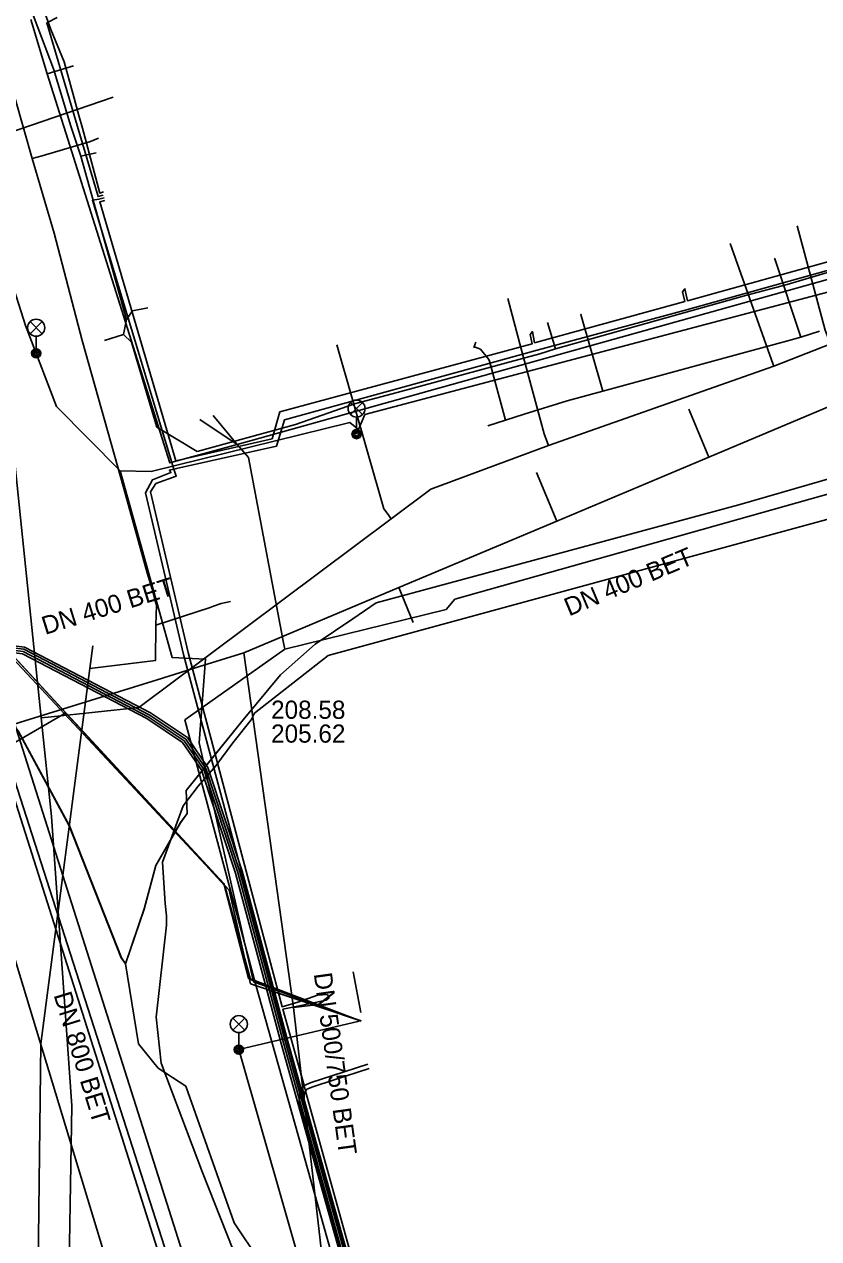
# Model space of a CAD drawing. Extents: x -595540 to -593988, y -1160850 to -1159202.
# Drawn here: x -595512.4 to -595477.5, y -1160240.3 to -1160186.8 of the extents above; entities that cross this region are included whole.
import ezdxf

# ---------------------------------------------------------------- set-up
doc = ezdxf.new("R2010")
doc.units = 0
for name, color, linetype in [('BVK-JEDNOTNA_popisy', 7, 'Continuous'), ('BVK-JEDNOTNA_trasa sítě', 7, 'Continuous'), ('BVK-VODOVOD_trasa sítě', 7, 'Continuous'), ('CETIN_kabel podzemní', 7, 'Continuous'), ('CETIN_kabel podzemní neprovozovaný', 7, 'Continuous'), ('CETIN_kabelovod', 7, 'Continuous'), ('DSP-SDEL-VODAFONE_kabel', 7, 'Continuous'), ('EON-NN_kabel', 7, 'Continuous'), ('EON-SDEL_kabel', 7, 'Continuous'), ('EON-VN_kabel', 7, 'Continuous'), ('INNOGY-NTL_trasa sítě', 7, 'Continuous'), ('INNOGY-STL_trasa sítě', 7, 'Continuous'), ('JEDNOTNA_trasa neprovozované sítě', 7, 'Continuous'), ('QUANTCOM_kabel', 7, 'Continuous'), ('TSB_kabel VO', 7, 'Continuous'), ('TSB_lampy VO', 7, 'Continuous')]:
    doc.layers.add(name, color=color, linetype=linetype)

msp = doc.modelspace()

# ---------------------------------------------------------------- linework, layer by layer
at = {"layer": 'BVK-JEDNOTNA_popisy'}
msp.add_line((-595501.581, -1160217.534), (-595501.581, -1160217.534), dxfattribs=at)
at = {"layer": 'BVK-JEDNOTNA_trasa sítě'}
for points in [[(-595467.756, -1160199.758), (-595469.474, -1160200.481), (-595470.451, -1160200.893), (-595473.778, -1160202.294), (-595474.727, -1160202.693), (-595475.796, -1160203.144), (-595482.321, -1160205.891), (-595489.004, -1160208.705), (-595495.961, -1160211.635), (-595502.779, -1160214.506)], [(-595502.779, -1160214.506), (-595504.78, -1160215.129), (-595506.59, -1160215.692), (-595512.412, -1160217.505), (-595515.893, -1160218.588)], [(-595502.779, -1160214.506), (-595500.6, -1160230.122), (-595496.91, -1160262.246)], [(-595501.932, -1160264.015), (-595515.017, -1160220.901), (-595515.893, -1160218.588)]]:
    msp.add_lwpolyline(points, dxfattribs=at)
at = {"layer": 'BVK-VODOVOD_trasa sítě'}
msp.add_line((-595511.7, -1160217.366), (-595511.24, -1160217.318), dxfattribs=at)
for points in [[(-595511.7, -1160217.366), (-595513.961, -1160195.642), (-595514.772, -1160192.124), (-595516.052, -1160186.573), (-595516.602, -1160184.188), (-595518.91, -1160174.175), (-595519.059, -1160173.529), (-595521.452, -1160170.03), (-595521.642, -1160169.757), (-595529.075, -1160158.883), (-595537.262, -1160146.913), (-595539.58, -1160143.525)], [(-595433.371, -1160188.474), (-595450.372, -1160192.941), (-595457.841, -1160195.098), (-595460.25, -1160195.793), (-595461.873, -1160196.262), (-595470.837, -1160198.85), (-595474.622, -1160199.943), (-595476.949, -1160200.901), (-595479.453, -1160201.882), (-595489.375, -1160205.387), (-595494.55, -1160207.296), (-595496.292, -1160208.601), (-595507.397, -1160216.918), (-595511.24, -1160217.318)], [(-595514.772, -1160192.124), (-595514.545, -1160192.072), (-595514.236, -1160192.001), (-595508.525, -1160190.053)], [(-595476.949, -1160200.901), (-595477.026, -1160200.714), (-595477.192, -1160200.305), (-595478.434, -1160195.711)], [(-595479.453, -1160201.882), (-595479.478, -1160201.811), (-595481.373, -1160196.489)], [(-595489.375, -1160205.387), (-595489.566, -1160204.871), (-595490.57, -1160201.123), (-595491.162, -1160198.913)], [(-595496.292, -1160208.601), (-595496.47, -1160208.364), (-595496.622, -1160208.161), (-595498.688, -1160200.952)], [(-595510.617, -1160283.473), (-595510.999, -1160272.546), (-595510.353, -1160234.441), (-595511.248, -1160221.712), (-595511.7, -1160217.366)]]:
    msp.add_lwpolyline(points, dxfattribs=at)
at = {"layer": 'CETIN_kabel podzemní'}
for points in [[(-595502.07, -1160293.44), (-595490.46, -1160289.89), (-595518.47, -1160202.74), (-595539.4, -1160161.52), (-595539.58, -1160161.248)], [(-595511.43, -1160189.02), (-595512.156, -1160186.627)], [(-595511.43, -1160189.02), (-595510.28, -1160188.67)], [(-595510.436, -1160192.178), (-595511.43, -1160189.02)], [(-595503.07, -1160205.33), (-595506.04, -1160206.15), (-595510.436, -1160192.178)], [(-595474.73, -1160197.42), (-595503.07, -1160205.33)], [(-595504.13, -1160204.06), (-595503.07, -1160205.33)], [(-595503.07, -1160205.33), (-595502.58, -1160205.91), (-595501.03, -1160214.07), (-595500.98, -1160214.34)], [(-595474.28, -1160206.73), (-595493.49, -1160212.14)], [(-595493.49, -1160212.14), (-595493.88, -1160212.6), (-595500.98, -1160214.34)], [(-595500.98, -1160214.34), (-595505.37, -1160217.46), (-595502.27, -1160229.07), (-595496.36, -1160250.07), (-595491.5, -1160268.7), (-595489.81, -1160279.33), (-595488.63, -1160284.7), (-595488.44, -1160287.65), (-595489.76, -1160289.89), (-595496.84, -1160292.43), (-595499.2, -1160292.89), (-595502.07, -1160293.44)]]:
    msp.add_lwpolyline(points, dxfattribs=at)
at = {"layer": 'CETIN_kabel podzemní neprovozovaný'}
msp.add_lwpolyline([(-595504.71, -1160204.23), (-595503.07, -1160205.33)], dxfattribs=at)
at = {"layer": 'CETIN_kabelovod'}
for points in [[(-595517.12, -1160204.3), (-595490.74, -1160287.35)], [(-595518.02, -1160204.75), (-595491.7, -1160287.66)]]:
    msp.add_lwpolyline(points, dxfattribs=at)
at = {"layer": 'DSP-SDEL-VODAFONE_kabel'}
for p, q in [((-595511.15, -1160188.8), (-595512.21, -1160186.01)), ((-595510.39, -1160191.32), (-595511.15, -1160188.8)), ((-595509.96, -1160192.64), (-595510.39, -1160191.32)), ((-595509.96, -1160192.64), (-595509.28, -1160192.5)), ((-595507.95, -1160199.84), (-595509.96, -1160192.64)), ((-595476.95, -1160197.72), (-595478.87, -1160198.3)), ((-595478.87, -1160198.3), (-595480.64, -1160198.77)), ((-595480.64, -1160198.77), (-595489.07, -1160201.13)), ((-595507.95, -1160199.84), (-595507.68, -1160199.45)), ((-595507.68, -1160199.45), (-595507.01, -1160199.32)), ((-595507.95, -1160199.84), (-595508.08, -1160200.5)), ((-595489.07, -1160201.13), (-595489.41, -1160199.96)), ((-595508.08, -1160200.5), (-595508.91, -1160200.76)), ((-595507.72, -1160200.83), (-595508.08, -1160200.5)), ((-595506.61, -1160204.58), (-595507.72, -1160200.83)), ((-595489.75, -1160201.34), (-595490.35, -1160201.5)), ((-595489.07, -1160201.13), (-595489.75, -1160201.34)), ((-595490.35, -1160201.5), (-595496.03, -1160203.05)), ((-595496.03, -1160203.05), (-595497.91, -1160203.54)), ((-595497.91, -1160203.54), (-595500.51, -1160204.45)), ((-595500.51, -1160204.45), (-595504.84, -1160205.64)), ((-595504.84, -1160205.64), (-595506.61, -1160204.58))]:
    msp.add_line(p, q, dxfattribs=at)
for points in [[(-595473.119, -1160207.564), (-595473.749, -1160207.777), (-595474.264, -1160207.864), (-595474.86, -1160208.014), (-595499.067, -1160214.626), (-595502.315, -1160217.157)], [(-595502.73, -1160242.08), (-595504.592, -1160237.382), (-595506.417, -1160232.57), (-595506.641, -1160230.546), (-595506.189, -1160226.499), (-595506.185, -1160226.077), (-595506.237, -1160225.531), (-595506.357, -1160223.725), (-595505.452, -1160221.233), (-595504.785, -1160220.381), (-595504.017, -1160219.482), (-595503.27, -1160218.465), (-595502.464, -1160217.456), (-595502.315, -1160217.157), (-595499.067, -1160214.626), (-595474.86, -1160208.014)], [(-595502.73, -1160242.08), (-595504.592, -1160237.382), (-595506.417, -1160232.57), (-595506.641, -1160230.546), (-595506.189, -1160226.499), (-595506.185, -1160226.077), (-595506.237, -1160225.531), (-595506.357, -1160223.725), (-595505.452, -1160221.233), (-595504.785, -1160220.381), (-595504.017, -1160219.482), (-595503.27, -1160218.465), (-595502.464, -1160217.456), (-595502.315, -1160217.157), (-595499.067, -1160214.626), (-595474.86, -1160208.014)], [(-595502.73, -1160242.08), (-595504.592, -1160237.382), (-595506.417, -1160232.57), (-595506.641, -1160230.546), (-595506.189, -1160226.499), (-595506.185, -1160226.077), (-595506.237, -1160225.531), (-595506.357, -1160223.725), (-595505.452, -1160221.233), (-595504.785, -1160220.381), (-595504.017, -1160219.482), (-595503.27, -1160218.465), (-595502.464, -1160217.456), (-595502.315, -1160217.157)]]:
    msp.add_lwpolyline(points, dxfattribs=at)
at = {"layer": 'EON-NN_kabel'}
for points in [[(-595524.32, -1160157.29), (-595522.06, -1160160.83), (-595521.18, -1160162.11), (-595518.33, -1160166.37), (-595517.63, -1160167.65), (-595516.81, -1160169.46), (-595515.01, -1160174.87), (-595514.692, -1160175.172), (-595514.464, -1160175.096), (-595514.34, -1160175.16), (-595514.408, -1160175.288), (-595514.709, -1160175.389), (-595514.91, -1160175.67), (-595512.04, -1160184.9), (-595511.77, -1160185.66), (-595511.385, -1160186.746), (-595511.27, -1160187.07), (-595510.69, -1160188.49), (-595510.29, -1160189.93), (-595510.04, -1160190.85), (-595509.88, -1160191.42), (-595509.125, -1160194.268), (-595508.952, -1160194.219)], [(-595508.969, -1160194.365), (-595509.195, -1160194.425), (-595511.454, -1160186.78), (-595511.385, -1160186.746), (-595510.99, -1160186.55)], [(-595495.701, -1160250.262), (-595500.278, -1160233.753), (-595501.151, -1160230.603), (-595505.432, -1160214.583), (-595507.104, -1160207.458), (-595506.798, -1160206.888), (-595505.989, -1160206.57), (-595506.055, -1160206.463), (-595505.866, -1160206.422), (-595505.739, -1160206.394), (-595501.343, -1160205.41), (-595500.994, -1160204.257), (-595489.867, -1160201.187), (-595483.299, -1160199.405), (-595476.52, -1160197.518), (-595469.812, -1160195.596), (-595462.151, -1160193.471), (-595450.83, -1160190.291), (-595439.513, -1160187.038), (-595439.111, -1160188.297), (-595436.822, -1160195.513), (-595436.263, -1160198.081), (-595436.2, -1160198.473)], [(-595508.934, -1160194.479), (-595509.161, -1160194.539), (-595509.445, -1160194.583), (-595505.866, -1160206.421), (-595505.866, -1160206.422), (-595505.758, -1160206.731), (-595506.647, -1160207.057), (-595506.881, -1160207.424), (-595505.233, -1160214.487), (-595501.098, -1160230.08), (-595500.41, -1160229.88), (-595499.54, -1160229.58)], [(-595508.899, -1160194.594), (-595509.123, -1160194.653), (-595505.773, -1160206.049), (-595501.538, -1160205.081), (-595501.194, -1160203.9), (-595490.096, -1160200.906), (-595490.173, -1160200.5), (-595490.078, -1160200.365), (-595489.984, -1160200.861), (-595483.372, -1160199.043), (-595483.468, -1160198.611), (-595483.364, -1160198.481), (-595483.257, -1160199.008), (-595476.613, -1160197.16)], [(-595451.734, -1160292.034), (-595457.508, -1160287.183), (-595457.683, -1160286.618), (-595457.686, -1160286.611), (-595457.755, -1160286.388), (-595457.791, -1160286.27), (-595458.007, -1160285.575), (-595477.242, -1160291.122), (-595477.98, -1160291.335), (-595478.702, -1160291.543), (-595479.874, -1160291.881), (-595484.71, -1160288.448), (-595495.528, -1160250.109), (-595500.062, -1160233.794), (-595500.131, -1160233.547), (-595501.062, -1160230.195), (-595500.4, -1160230.06), (-595499.15, -1160229.8), (-595499.03, -1160229.69), (-595499.1, -1160229.54), (-595499.54, -1160229.58)], [(-595497.328, -1160232.614), (-595498.861, -1160233.115), (-595499.814, -1160233.416), (-595500.131, -1160233.547), (-595500.135, -1160233.549), (-595500.278, -1160233.753), (-595500.308, -1160233.795), (-595500.341, -1160234.25), (-595485.475, -1160287.653)], [(-595497.271, -1160232.806), (-595498.799, -1160233.305), (-595499.746, -1160233.604), (-595500.005, -1160233.711), (-595500.062, -1160233.794), (-595500.112, -1160233.865), (-595500.139, -1160234.23), (-595493.365, -1160258.562)]]:
    msp.add_lwpolyline(points, dxfattribs=at)
at = {"layer": 'EON-SDEL_kabel'}
for points in [[(-595539.58, -1160171.985), (-595537.716, -1160175.427), (-595534.786, -1160180.567), (-595532.666, -1160186.487), (-595529.366, -1160194.837), (-595527.456, -1160200.837), (-595526.236, -1160203.357), (-595524.406, -1160206.047), (-595521.43, -1160209.384), (-595521.139, -1160209.711), (-595520.616, -1160210.297), (-595516.6, -1160213.952), (-595516.392, -1160214.141), (-595514.716, -1160215.667), (-595512.716, -1160217.947), (-595510.466, -1160222.127), (-595508.176, -1160227.937), (-595507.99, -1160228.201)], [(-595529.119, -1160186.065), (-595527.3, -1160192.123), (-595525.687, -1160196.551), (-595524.023, -1160200.74), (-595523.452, -1160201.943), (-595523.229, -1160202.446), (-595521.43, -1160209.384), (-595520.442, -1160213.195), (-595518.465, -1160214.253), (-595516.392, -1160214.141), (-595516.007, -1160214.121), (-595512.52, -1160214.544), (-595507.042, -1160217.402), (-595505.473, -1160218.455), (-595504.631, -1160219.689), (-595504.625, -1160219.707), (-595503.142, -1160224.197), (-595501.133, -1160231.693), (-595499.333, -1160238.134), (-595497.192, -1160245.755)], [(-595497, -1160245.7), (-595499.14, -1160238.08), (-595500.94, -1160231.64), (-595502.95, -1160224.14), (-595504.45, -1160219.6), (-595504.491, -1160219.54), (-595505.33, -1160218.31), (-595506.94, -1160217.23), (-595512.46, -1160214.35), (-595516, -1160213.92), (-595516.6, -1160213.952), (-595518.42, -1160214.05), (-595520.27, -1160213.06), (-595521.139, -1160209.711), (-595523.04, -1160202.38), (-595523.271, -1160201.859), (-595523.84, -1160200.66), (-595525.5, -1160196.48), (-595527.11, -1160192.06), (-595528.93, -1160186)], [(-595507.99, -1160228.201), (-595507.16, -1160225.781), (-595506.66, -1160223.871), (-595505.57, -1160221.981), (-595505.28, -1160221.571), (-595505.32, -1160220.571), (-595504.625, -1160219.707), (-595504.491, -1160219.54), (-595502.81, -1160217.451), (-595501.16, -1160215.471), (-595499.64, -1160214.121), (-595497.99, -1160213.011), (-595496.95, -1160212.311), (-595481, -1160207.991), (-595461.51, -1160202.361)]]:
    msp.add_lwpolyline(points, dxfattribs=at)
at = {"layer": 'EON-VN_kabel'}
for points in [[(-595497.096, -1160245.727), (-595499.236, -1160238.107), (-595501.036, -1160231.666), (-595503.046, -1160224.169), (-595504.541, -1160219.645), (-595505.402, -1160218.382), (-595506.991, -1160217.316), (-595512.49, -1160214.447), (-595516.003, -1160214.02), (-595518.443, -1160214.151), (-595520.356, -1160213.127), (-595523.135, -1160202.413), (-595523.361, -1160201.902), (-595523.932, -1160200.7), (-595525.593, -1160196.516), (-595527.205, -1160192.092), (-595529.025, -1160186.032)], [(-595496.904, -1160245.673), (-595499.044, -1160238.053), (-595500.843, -1160231.614), (-595502.854, -1160224.111), (-595504.359, -1160219.555), (-595505.258, -1160218.238), (-595506.889, -1160217.144), (-595512.43, -1160214.253), (-595515.997, -1160213.82), (-595518.398, -1160213.949), (-595520.184, -1160212.993), (-595522.945, -1160202.347), (-595523.18, -1160201.817), (-595523.748, -1160200.62), (-595525.407, -1160196.444), (-595527.015, -1160192.028), (-595528.835, -1160185.968)]]:
    msp.add_lwpolyline(points, dxfattribs=at)
at = {"layer": 'INNOGY-NTL_trasa sítě'}
for points in [[(-595506.82, -1160211.71), (-595507.03, -1160210.99), (-595508.06, -1160207.27), (-595509.9, -1160200.76), (-595511.13, -1160196.03), (-595512.1, -1160192.75), (-595513.19, -1160188.87), (-595514.44, -1160184.41), (-595514.56, -1160184.02), (-595514.76, -1160183.23), (-595515.33, -1160181.38), (-595516.49, -1160177.7), (-595519.3, -1160169.86), (-595519.39, -1160169.63), (-595519.63, -1160168.99), (-595519.78, -1160168.59), (-595519.92, -1160168.21), (-595519.58, -1160166.8), (-595525.76, -1160157.36)], [(-595512.1, -1160192.75), (-595511.66, -1160192.63), (-595509.53, -1160192), (-595509.17, -1160191.86)], [(-595509.56, -1160215.19), (-595506.67, -1160214.85), (-595506.657, -1160213.288), (-595506.63, -1160212.41), (-595506.7, -1160212.16), (-595506.82, -1160211.71)], [(-595503.37, -1160212.247), (-595503.78, -1160212.331), (-595504.122, -1160212.448), (-595504.261, -1160212.517), (-595506.657, -1160213.288)], [(-595536.93, -1160298.59), (-595516.66, -1160287.45), (-595512.31, -1160281.62), (-595511.71, -1160231.71), (-595509.56, -1160215.19), (-595509.43, -1160214.2)]]:
    msp.add_lwpolyline(points, dxfattribs=at)
at = {"layer": 'INNOGY-STL_trasa sítě'}
for points in [[(-595479.439, -1160197.155), (-595479.417, -1160197.159), (-595478.261, -1160200.611)], [(-595487.961, -1160199.602), (-595487.948, -1160199.608), (-595486.985, -1160202.994)], [(-595492.044, -1160204.508), (-595491.264, -1160204.259), (-595490.448, -1160203.999), (-595488.55, -1160203.42), (-595486.985, -1160202.994), (-595480.367, -1160201.18), (-595478.89, -1160200.783), (-595478.261, -1160200.611), (-595477.439, -1160200.347)], [(-595492.652, -1160201.071), (-595492.574, -1160200.838)], [(-595492.652, -1160201.071), (-595492.593, -1160201.05), (-595492.371, -1160201.136), (-595491.996, -1160201.594), (-595491.974, -1160201.673), (-595491.264, -1160204.259)]]:
    msp.add_lwpolyline(points, dxfattribs=at)
at = {"layer": 'JEDNOTNA_trasa neprovozované sítě'}
for p, q in [((-595483.2, -1160203.785), (-595482.321, -1160205.891)), ((-595489.893, -1160206.573), (-595489.004, -1160208.705)), ((-595495.324, -1160213.168), (-595495.961, -1160211.635)), ((-595499.608, -1160229.997), (-595500.6, -1160230.122))]:
    msp.add_line(p, q, dxfattribs=at)
at = {"layer": 'QUANTCOM_kabel'}
for points in [[(-595507.99, -1160228.2), (-595508.17, -1160227.93), (-595510.46, -1160222.12), (-595512.71, -1160217.94), (-595514.71, -1160215.66), (-595520.61, -1160210.29), (-595524.4, -1160206.04), (-595526.23, -1160203.35), (-595527.45, -1160200.83), (-595529.36, -1160194.83), (-595532.66, -1160186.48), (-595534.78, -1160180.56), (-595537.71, -1160175.42), (-595539.58, -1160171.967)], [(-595442.68, -1160197.34), (-595442.897, -1160197.26), (-595461.51, -1160202.36), (-595481, -1160207.99), (-595496.95, -1160212.31)], [(-595507.99, -1160228.2), (-595507.16, -1160225.78), (-595506.66, -1160223.87), (-595505.57, -1160221.98), (-595505.28, -1160221.57), (-595505.32, -1160220.57), (-595502.81, -1160217.45), (-595501.16, -1160215.47), (-595499.64, -1160214.12), (-595497.99, -1160213.01), (-595496.95, -1160212.31)], [(-595493.05, -1160272.72), (-595495.73, -1160262.87), (-595495.78, -1160261.58), (-595497.55, -1160255.87), (-595500.15, -1160248.81), (-595501.78, -1160242.83), (-595501.91, -1160241.97), (-595502.1, -1160241.23), (-595503.2, -1160239.59), (-595505.34, -1160233.58), (-595506.55, -1160232.79), (-595507.41, -1160231.72), (-595507.99, -1160228.2)]]:
    msp.add_lwpolyline(points, dxfattribs=at)
at = {"layer": 'TSB_kabel VO'}
for points in [[(-595497.74, -1160230.67), (-595502.35, -1160228.99), (-595504.75, -1160218.47), (-595504.46, -1160214.78), (-595505.94, -1160214.71), (-595508.22, -1160206.5), (-595511.02, -1160203.66), (-595512.39, -1160200.1), (-595520.06, -1160176), (-595523.89, -1160167.79), (-595529.64, -1160159.03), (-595539.58, -1160144.314)], [(-595429.24, -1160179.51), (-595428.28, -1160180.77), (-595426.55, -1160183.37), (-595438.36, -1160187.37), (-595439.02, -1160188.22), (-595439.62, -1160187.73), (-595448.59, -1160190.35), (-595461.52, -1160193.85), (-595461.94, -1160194.38), (-595470.35, -1160196.43), (-595470.93, -1160197), (-595497.45, -1160204.02), (-595497.73, -1160204.67), (-595498.11, -1160204.37), (-595506.86, -1160206.52), (-595508.22, -1160206.5), (-595505.94, -1160214.71), (-595504.46, -1160214.78), (-595504.75, -1160218.47), (-595502.35, -1160228.99), (-595497.65, -1160230.7)], [(-595539.58, -1160208.135), (-595536.67, -1160216.03), (-595516.77, -1160210.48), (-595510.61, -1160217.142)], [(-595497.65, -1160230.7), (-595502.48, -1160228.88), (-595503.61, -1160224.76), (-595516.71, -1160210.54), (-595536.55, -1160215.78), (-595539.58, -1160217.688)], [(-595497.62, -1160230.7), (-595502.48, -1160229.07), (-595503.42, -1160224.95), (-595516.9, -1160210.54), (-595536.74, -1160215.78), (-595539.58, -1160217.533)], [(-595497.65, -1160230.7), (-595502.48, -1160229.07), (-595503.42, -1160224.95), (-595516.71, -1160210.54), (-595536.74, -1160215.78), (-595539.58, -1160217.533)], [(-595510.61, -1160217.142), (-595520.98, -1160223.17), (-595510.61, -1160217.142)], [(-595510.61, -1160217.142), (-595510.175, -1160217.613), (-595503.66, -1160224.66), (-595502.58, -1160228.83), (-595497.62, -1160230.71)], [(-595497.967, -1160228.543), (-595497.636, -1160230.329)], [(-595497.71, -1160230.71), (-595503, -1160231.97), (-595494.99, -1160259.94), (-595487.005, -1160288.299)]]:
    msp.add_lwpolyline(points, dxfattribs=at)
at = {"layer": 'TSB_lampy VO'}
for p, q in [((-595512.185, -1160200.46), (-595511.655, -1160199.93)), ((-595512.185, -1160199.93), (-595511.655, -1160200.46)), ((-595512.185, -1160200.46), (-595511.655, -1160199.93)), ((-595512.185, -1160199.93), (-595511.655, -1160200.46)), ((-595511.92, -1160200.57), (-595511.92, -1160201.32)), ((-595511.92, -1160200.57), (-595511.92, -1160201.32)), ((-595498.085, -1160204.02), (-595497.555, -1160203.49)), ((-595498.085, -1160203.49), (-595497.555, -1160204.02)), ((-595498.085, -1160204.02), (-595497.555, -1160203.49)), ((-595498.085, -1160203.49), (-595497.555, -1160204.02)), ((-595497.82, -1160204.13), (-595497.82, -1160204.88)), ((-595497.82, -1160204.13), (-595497.82, -1160204.88)), ((-595503.265, -1160231.11), (-595502.735, -1160230.58)), ((-595503.265, -1160230.58), (-595502.735, -1160231.11)), ((-595503.265, -1160231.11), (-595502.735, -1160230.58)), ((-595503.265, -1160230.58), (-595502.735, -1160231.11)), ((-595503, -1160231.22), (-595503, -1160231.97)), ((-595503, -1160231.22), (-595503, -1160231.97))]:
    msp.add_line(p, q, dxfattribs=at)
for centre, radius in [((-595511.92, -1160200.195), 0.375), ((-595511.92, -1160200.195), 0.375), ((-595511.92, -1160201.32), 0.2), ((-595511.92, -1160201.32), 0.2), ((-595511.92, -1160201.32), 0.145), ((-595511.92, -1160201.32), 0.145), ((-595511.92, -1160201.32), 0.0876), ((-595511.92, -1160201.32), 0.0876), ((-595497.82, -1160203.755), 0.375), ((-595497.82, -1160203.755), 0.375), ((-595497.82, -1160204.88), 0.2), ((-595497.82, -1160204.88), 0.2), ((-595497.82, -1160204.88), 0.145), ((-595497.82, -1160204.88), 0.145), ((-595497.82, -1160204.88), 0.0876), ((-595497.82, -1160204.88), 0.0876), ((-595503, -1160230.845), 0.375), ((-595503, -1160230.845), 0.375), ((-595503, -1160231.97), 0.2), ((-595503, -1160231.97), 0.2), ((-595503, -1160231.97), 0.145), ((-595503, -1160231.97), 0.145), ((-595503, -1160231.97), 0.0876), ((-595503, -1160231.97), 0.0876)]:
    msp.add_circle(centre, radius, dxfattribs=at)

# ---------------------------------------------------------------- texts
at = {"layer": 'BVK-JEDNOTNA_popisy'}
for s, rotation, p in [('DN 400 BET', 22.8566, (-595488.467, -1160212.906)), ('DN 400 BET', 17.286, (-595511.526, -1160213.719)), ('DN 500/750 BET', 277.9231, (-595499.705, -1160228.631)), ('DN 800 BET', 287.0915, (-595511.159, -1160229.563))]:
    msp.add_text(s, height=0.8, rotation=rotation, dxfattribs=at).set_placement(p)
for s, p in [('208.58', (-595501.581, -1160217.409)), ('205.62', (-595501.581, -1160218.459))]:
    msp.add_text(s, height=0.8, dxfattribs=at).set_placement(p)

doc.saveas('drawing.dxf')
